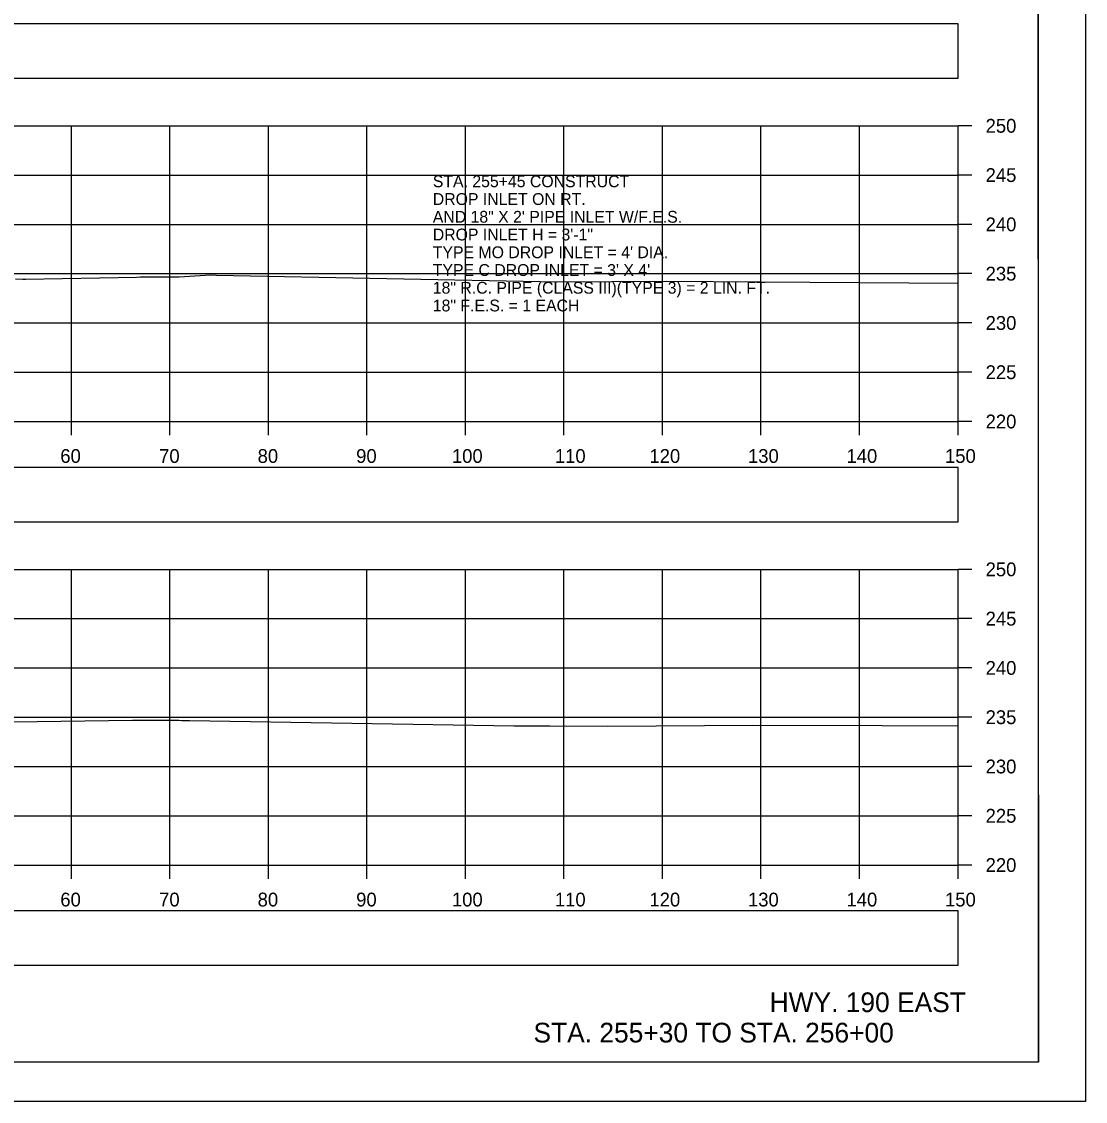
# Model space of a CAD drawing. Extents: x 1369627 to 1374022, y 380035 to 398173.
# Drawn here: x 1372153.5 to 1372261.5, y 392199 to 392308.6 of the extents above; entities that cross this region are included whole.
import ezdxf

# ---------------------------------------------------------------- set-up
doc = ezdxf.new("R2010")
doc.units = 0
for name, color, linetype in [('Default', 7, 'Continuous'), ('R_Axis', 7, 'Continuous'), ('R_Axis Annot', 7, 'Continuous'), ('R_Border', 7, 'Continuous'), ('R_Draft', 7, 'Continuous'), ('R_Exist Surface', 7, 'Continuous'), ('R_Grid', 7, 'Continuous'), ('R_No Plot', 7, 'Continuous'), ('R_Water Annot', 7, 'Continuous')]:
    doc.layers.add(name, color=color, linetype=linetype)

msp = doc.modelspace()

# ---------------------------------------------------------------- linework, layer by layer
at = {"layer": 'Default'}
for points in [[(1371948.53, 392302.86), (1372248.53, 392302.86), (1372248.53, 392308.38), (1371948.53, 392308.38)], [(1371948.53, 392257.85), (1372248.53, 392257.85), (1372248.53, 392263.37), (1371948.53, 392263.37)], [(1371948.53, 392212.87), (1372248.53, 392212.87), (1372248.53, 392218.39), (1371948.53, 392218.39)]]:
    msp.add_lwpolyline(points, close=True, dxfattribs=at)
at = {"layer": 'R_Axis'}
for p, q in [((1372248.53, 392268.02), (1372248.53, 392298.02)), ((1372249.93, 392298.02), (1372248.53, 392298.02)), ((1372249.93, 392293.02), (1372248.53, 392293.02)), ((1372249.93, 392288.02), (1372248.53, 392288.02)), ((1372249.93, 392283.02), (1372248.53, 392283.02)), ((1372249.93, 392278.02), (1372248.53, 392278.02)), ((1372249.93, 392273.02), (1372248.53, 392273.02)), ((1371948.53, 392268.02), (1372248.53, 392268.02)), ((1372158.53, 392266.62), (1372158.53, 392268.02)), ((1372168.53, 392266.62), (1372168.53, 392268.02)), ((1372178.53, 392266.62), (1372178.53, 392268.02)), ((1372188.53, 392266.62), (1372188.53, 392268.02)), ((1372198.53, 392266.62), (1372198.53, 392268.02)), ((1372208.53, 392266.62), (1372208.53, 392268.02)), ((1372218.53, 392266.62), (1372218.53, 392268.02)), ((1372228.53, 392266.62), (1372228.53, 392268.02)), ((1372238.53, 392266.62), (1372238.53, 392268.02)), ((1372248.53, 392266.62), (1372248.53, 392268.02)), ((1372249.93, 392268.02), (1372248.53, 392268.02)), ((1372248.53, 392223.02), (1372248.53, 392253.02)), ((1372249.93, 392253.02), (1372248.53, 392253.02)), ((1372249.93, 392248.02), (1372248.53, 392248.02)), ((1372249.93, 392243.02), (1372248.53, 392243.02)), ((1372249.93, 392238.02), (1372248.53, 392238.02)), ((1372249.93, 392233.02), (1372248.53, 392233.02)), ((1372249.93, 392228.02), (1372248.53, 392228.02)), ((1371948.53, 392223.02), (1372248.53, 392223.02)), ((1372158.53, 392221.62), (1372158.53, 392223.02)), ((1372168.53, 392221.62), (1372168.53, 392223.02)), ((1372178.53, 392221.62), (1372178.53, 392223.02)), ((1372188.53, 392221.62), (1372188.53, 392223.02)), ((1372198.53, 392221.62), (1372198.53, 392223.02)), ((1372208.53, 392221.62), (1372208.53, 392223.02)), ((1372218.53, 392221.62), (1372218.53, 392223.02)), ((1372228.53, 392221.62), (1372228.53, 392223.02)), ((1372238.53, 392221.62), (1372238.53, 392223.02)), ((1372248.53, 392221.62), (1372248.53, 392223.02)), ((1372249.93, 392223.02), (1372248.53, 392223.02))]:
    msp.add_line(p, q, dxfattribs=at)
at = {"layer": 'R_Border'}
for q in [(1372256.71, 392408.48), (1371940.53, 392203.02)]:
    msp.add_line((1372256.71, 392203.02), q, dxfattribs=at)
at = {"layer": 'R_Exist Surface'}
for points in [[(1372152.86, 392282.48), (1372153.59, 392282.47), (1372153.87, 392282.46), (1372165.14, 392282.68), (1372165.5, 392282.69), (1372169.47, 392282.71), (1372172.65, 392282.89), (1372173.27, 392282.88), (1372207.85, 392282.18), (1372218.92, 392282.26), (1372228.48, 392282.19), (1372248.53, 392282.06)], [(1372152.62, 392237.54), (1372164.73, 392237.71), (1372165.46, 392237.72), (1372165.72, 392237.72), (1372169.43, 392237.73), (1372169.75, 392237.7), (1372170.54, 392237.7), (1372203.47, 392237.13), (1372207.09, 392237.15), (1372212.99, 392237.1), (1372227.72, 392237.21), (1372240.83, 392237.18), (1372248.53, 392237.14)]]:
    msp.add_lwpolyline(points, dxfattribs=at)
at = {"layer": 'R_Grid'}
for p, q in [((1371948.53, 392298.02), (1372248.53, 392298.02)), ((1372158.53, 392268.02), (1372158.53, 392298.02)), ((1372168.53, 392268.02), (1372168.53, 392298.02)), ((1372178.53, 392268.02), (1372178.53, 392298.02)), ((1372188.53, 392268.02), (1372188.53, 392298.02)), ((1372198.53, 392268.02), (1372198.53, 392298.02)), ((1372208.53, 392268.02), (1372208.53, 392298.02)), ((1372218.53, 392268.02), (1372218.53, 392298.02)), ((1372228.53, 392268.02), (1372228.53, 392298.02)), ((1372238.53, 392268.02), (1372238.53, 392298.02)), ((1372248.53, 392268.02), (1372248.53, 392298.02)), ((1371948.53, 392293.02), (1372248.53, 392293.02)), ((1371948.53, 392288.02), (1372248.53, 392288.02)), ((1371948.53, 392283.02), (1372248.53, 392283.02)), ((1371948.53, 392278.02), (1372248.53, 392278.02)), ((1371948.53, 392273.02), (1372248.53, 392273.02)), ((1371948.53, 392268.02), (1372248.53, 392268.02)), ((1371948.53, 392253.02), (1372248.53, 392253.02)), ((1372158.53, 392223.02), (1372158.53, 392253.02)), ((1372168.53, 392223.02), (1372168.53, 392253.02)), ((1372178.53, 392223.02), (1372178.53, 392253.02)), ((1372188.53, 392223.02), (1372188.53, 392253.02)), ((1372198.53, 392223.02), (1372198.53, 392253.02)), ((1372208.53, 392223.02), (1372208.53, 392253.02)), ((1372218.53, 392223.02), (1372218.53, 392253.02)), ((1372228.53, 392223.02), (1372228.53, 392253.02)), ((1372238.53, 392223.02), (1372238.53, 392253.02)), ((1372248.53, 392223.02), (1372248.53, 392253.02)), ((1371948.53, 392248.02), (1372248.53, 392248.02)), ((1371948.53, 392243.02), (1372248.53, 392243.02)), ((1371948.53, 392238.02), (1372248.53, 392238.02)), ((1371948.53, 392233.02), (1372248.53, 392233.02)), ((1371948.53, 392228.02), (1372248.53, 392228.02)), ((1371948.53, 392223.02), (1372248.53, 392223.02))]:
    msp.add_line(p, q, dxfattribs=at)
at = {"layer": 'R_No Plot'}
msp.add_line((1371928.13, 392199.05), (1372261.46, 392199.05), dxfattribs=at)
for points in [[(1371928.12, 392412.38), (1372261.46, 392412.38), (1372261.46, 392199.04), (1371928.12, 392199.04)], [(1372174.45, 392408.48), (1372194.07, 392408.48), (1372194.07, 392398.6), (1372210.18, 392398.6), (1372233.38, 392398.6), (1372233.38, 392365.93), (1372256.59, 392365.93), (1372256.71, 392203.02), (1371940.53, 392203.02), (1371940.53, 392408.48)]]:
    msp.add_lwpolyline(points, close=True, dxfattribs=at)

# ---------------------------------------------------------------- texts
at = {"layer": 'R_Axis Annot'}
for s, p in [('250', (1372251.33, 392297.32)), ('245', (1372251.33, 392292.32)), ('240', (1372251.33, 392287.32)), ('235', (1372251.33, 392282.32)), ('230', (1372251.33, 392277.32)), ('225', (1372251.33, 392272.32)), ('220', (1372251.33, 392267.32)), ('60', (1372157.41, 392263.82)), ('70', (1372167.44, 392263.82)), ('80', (1372177.44, 392263.82)), ('90', (1372187.44, 392263.82)), ('100', (1372197.16, 392263.82)), ('110', (1372207.61, 392263.82)), ('120', (1372217.21, 392263.82)), ('130', (1372227.21, 392263.82)), ('140', (1372237.21, 392263.82)), ('150', (1372247.21, 392263.82)), ('250', (1372251.33, 392252.32)), ('245', (1372251.33, 392247.32)), ('240', (1372251.33, 392242.32)), ('235', (1372251.33, 392237.32)), ('230', (1372251.33, 392232.32)), ('225', (1372251.33, 392227.32)), ('220', (1372251.33, 392222.32)), ('60', (1372157.41, 392218.82)), ('70', (1372167.44, 392218.82)), ('80', (1372177.44, 392218.82)), ('90', (1372187.44, 392218.82)), ('100', (1372197.16, 392218.82)), ('110', (1372207.61, 392218.82)), ('120', (1372217.21, 392218.82)), ('130', (1372227.21, 392218.82)), ('140', (1372237.21, 392218.82)), ('150', (1372247.21, 392218.82))]:
    msp.add_text(s, height=1.4, dxfattribs=at).set_placement(p)
at = {"layer": 'R_Draft'}
for s, p in [('HWY. 190 EAST', (1372229.41, 392208.1)), ('STA. 255+30 TO STA. 256+00', (1372205.44, 392205.02))]:
    msp.add_text(s, height=2, dxfattribs=at).set_placement(p)
at = {"layer": 'R_Water Annot'}
for s, p in [('STA. 255+45 CONSTRUCT', (1372195.22, 392291.79)), ('DROP INLET ON RT.', (1372195.22, 392289.99)), ('AND 18" X 2\' PIPE INLET W/F.E.S. ', (1372195.22, 392288.19)), ('DROP INLET H = 3\'-1"', (1372195.22, 392286.39)), ("TYPE MO DROP INLET = 4' DIA.", (1372195.22, 392284.59)), ("TYPE C DROP INLET = 3' X 4'", (1372195.22, 392282.79)), ('18" R.C. PIPE (CLASS III)(TYPE 3) = 2 LIN. FT.', (1372195.22, 392280.99)), ('18" F.E.S. = 1 EACH ', (1372195.22, 392279.19))]:
    msp.add_text(s, height=1.2, dxfattribs=at).set_placement(p)

doc.saveas('drawing.dxf')
